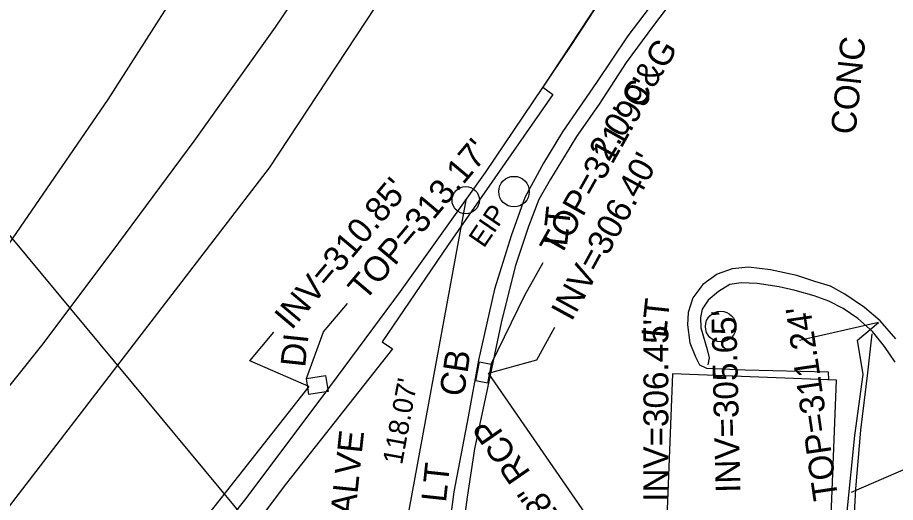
# Model space of a CAD drawing. Extents: x 2100323 to 2109811, y 740376 to 749755.
# Drawn here: x 2106133.5 to 2106274.8, y 741092.4 to 741170.4 of the extents above; entities that cross this region are included whole.
import ezdxf

# ---------------------------------------------------------------- set-up
doc = ezdxf.new("R2010")
doc.units = 0
for name, color, linetype in [('Exist Building', 7, 'Continuous'), ('Exist Other Culture Fence Line', 7, 'Continuous'), ('Exist Other Culture Fence Line Leader', 7, 'Continuous'), ('Exist Other Culture Gate', 7, 'Continuous'), ('Exist Other Culture Located Object Text', 7, 'Continuous'), ('Exist Property Iron Pin CELL', 7, 'Continuous'), ('Exist Property Iron Pin Text', 7, 'Continuous'), ('Exist Property Line', 7, 'Continuous'), ('Exist Property Line Text', 7, 'Continuous'), ('Exist Railroads Standard Gauge', 7, 'Continuous'), ('Exist Right of Way Line', 7, 'Continuous'), ('Exist Roads Curbs', 7, 'Continuous'), ('Exist Roads EOP Other', 7, 'Continuous'), ('Exist Roads EOP Other Text', 7, 'Continuous'), ('Exist Roads EOP Text', 7, 'Continuous'), ('Exist Structure Minor Catch Basin', 7, 'Continuous'), ('Exist Structure Minor Catch Basin Text', 7, 'Continuous'), ('Exist Structure Minor Catch Basin Top Elevation', 7, 'Continuous'), ('Exist Structure Minor Drop Inlet', 7, 'Continuous'), ('Exist Structure Minor Drop Inlet Text', 7, 'Continuous'), ('Exist Structure Minor Drop Inlet Top Elevation', 7, 'Continuous'), ('Exist Structure Minor Pipes RCP 15 Inch', 7, 'Continuous'), ('Exist Structure Minor Pipes RCP 15 Inch Invert', 7, 'Continuous'), ('Exist Structure Minor Pipes RCP 15 Inch Leader', 7, 'Continuous'), ('Exist Structure Minor Pipes RCP 18 Inch', 7, 'Continuous'), ('Exist Structure Minor Pipes RCP 18 Inch Invert', 7, 'Continuous'), ('Exist Structure Minor Pipes RCP 18 Inch Leader', 7, 'Continuous'), ('Exist Structure Minor Pipes RCP 18 Inch Text', 7, 'Continuous'), ('Exist Structure Minor Pipes RCP 24 Inch Invert', 7, 'Continuous'), ('Exist Structure Minor Pipes RCP 60 Inch', 7, 'Continuous'), ('Exist Utilities Other Pole CELL', 7, 'Continuous'), ('Exist Utilities Other Pole Text', 7, 'Continuous'), ('Exist Utilities Telephone UG FO SUE LOS C', 7, 'Continuous'), ('Exist Vegetation Woods Line', 7, 'Continuous')]:
    doc.layers.add(name, color=color, linetype=linetype)

msp = doc.modelspace()

# ---------------------------------------------------------------- linework, layer by layer
at = {"layer": 'Exist Building'}
msp.add_lwpolyline([(2106317.68, 741332.5), (2106314.5, 741326.42), (2106316.7, 741325.44), (2106303.79, 741300.23), (2106294.43, 741282), (2106292.98, 741282.84), (2106280.83, 741262.28), (2106268.96, 741241.45), (2106270.76, 741240.34), (2106260, 741222.39), (2106246.19, 741198.5), (2106244.55, 741199.52), (2106218.01, 741159.21), (2106219.63, 741158.04), (2106202.71, 741133.67), (2106192.15, 741118.25), (2106193.85, 741117.12), (2106176.77, 741095.49), (2106164.38, 741079)], dxfattribs=at)
msp.add_lwpolyline([(2106263.38, 741062.94), (2106265.29, 741112.06), (2106238.89, 741113.09), (2106236.98, 741063.97)], close=True, dxfattribs=at)
at = {"layer": 'Exist Other Culture Fence Line'}
msp.add_lwpolyline([(2106262.28, 741041.29), (2106262.89, 741053.73), (2106269.28, 741055.59), (2106268.11, 741062.37), (2106267.14, 741072.72), (2106266.63, 741081.39), (2106267, 741090.91), (2106268.28, 741103.14), (2106269.6, 741112.96), (2106268.69, 741118.48), (2106272.09, 741121.35)], dxfattribs=at)
at = {"layer": 'Exist Other Culture Fence Line Leader'}
msp.add_lwpolyline([(2106267.71, 741094.02), (2106287.71, 741102.69), (2106287.27, 741093.73)], dxfattribs=at)
at = {"layer": 'Exist Other Culture Gate'}
msp.add_lwpolyline([(2106272.09, 741121.35), (2106259.35, 741118.46)], dxfattribs=at)
at = {"layer": 'Exist Property Iron Pin CELL'}
for radius in [2.2, 0.0707]:
    msp.add_circle((2106205.61, 741141.04), radius, dxfattribs=at)
at = {"layer": 'Exist Property Line'}
msp.add_line((2106205.61, 741141.04), (2106184.33, 741024.9), dxfattribs=at)
at = {"layer": 'Exist Railroads Standard Gauge'}
msp.add_lwpolyline([(2105988.12, 740958.93), (2106003.16, 740972.33), (2106019.32, 740987.41), (2106033.24, 741000.69), (2106049.25, 741016.95), (2106063.49, 741031.72), (2106076.48, 741045.68), (2106088.97, 741059.62), (2106101.13, 741073.52), (2106111.71, 741086.19), (2106123.73, 741100.64), (2106137.59, 741117.93), (2106149.75, 741134.14), (2106161.9, 741150.51), (2106175, 741168.91), (2106188.34, 741188.68), (2106200.28, 741206.92), (2106211.05, 741223.8), (2106220.82, 741239.63), (2106230.38, 741255.75), (2106241.73, 741275.77), (2106253.85, 741298.03), (2106264.2, 741318.22), (2106275.26, 741340.48)], dxfattribs=at)
at = {"layer": 'Exist Right of Way Line'}
msp.add_lwpolyline([(2106045.96, 740956.03), (2106062.07, 740971.4), (2106078.68, 740988.27), (2106093.33, 741003.46), (2106106.83, 741017.97), (2106119.74, 741032.38), (2106132.37, 741046.82), (2106143.27, 741059.88), (2106155.56, 741074.64), (2106170.07, 741092.74), (2106182.69, 741109.56), (2106195.14, 741126.34), (2106208.78, 741145.49), (2106222.57, 741165.94), (2106234.79, 741184.62), (2106245.86, 741201.96), (2106255.98, 741218.35), (2106265.93, 741235.13), (2106277.65, 741255.81), (2106290.18, 741278.83), (2106300.89, 741299.71), (2106312.06, 741322.2)], dxfattribs=at)
at = {"layer": 'Exist Roads Curbs'}
for points in [[(2106270.98, 741216.89), (2106260.2, 741202.94), (2106250.68, 741191.33), (2106242.64, 741181.58), (2106236.89, 741174.33), (2106231.72, 741167.48), (2106226.65, 741159.99), (2106221.22, 741152.05), (2106218.15, 741146.98), (2106215.13, 741141.45), (2106212.96, 741135.28), (2106210.27, 741126.73), (2106207.69, 741115.29), (2106206, 741106.17), (2106203.73, 741094.07), (2106202.41, 741084.25), (2106201.61, 741073.66), (2106201.17, 741060.76), (2106200.75, 741046.57), (2106200.13, 741030.77), (2106199.55, 741018.32), (2106198.56, 740999.3), (2106198.11, 740988.57), (2106198.09, 740988.25)], [(2106274.74, 741114.94), (2106273.04, 741117.49), (2106271.11, 741119.88), (2106268.73, 741122), (2106266.38, 741123.57), (2106264.09, 741124.75), (2106261.69, 741125.65), (2106258.65, 741126.48), (2106256.09, 741127.07), (2106252.55, 741127.63), (2106249.98, 741127.71), (2106248.15, 741127.45), (2106246.3, 741126.31), (2106244.65, 741124.95), (2106243.71, 741123.49), (2106243.4, 741122.16), (2106243.46, 741120.46), (2106244.5, 741117), (2106244.83, 741115.63), (2106244.58, 741114.54)]]:
    msp.add_lwpolyline(points, dxfattribs=at)
at = {"layer": 'Exist Roads EOP Other'}
for points in [[(2106239.76, 741174.36), (2106235.86, 741169.17), (2106231.47, 741163.18), (2106227.08, 741156.51), (2106223.47, 741151.27), (2106221.62, 741148.26), (2106219.24, 741144.43), (2106217.38, 741141.15), (2106215.72, 741136.77), (2106213.57, 741130.33), (2106211.31, 741121.29), (2106209.11, 741110.81), (2106207.03, 741101.02), (2106205.85, 741093.21), (2106204.41, 741082.43), (2106204, 741078.44), (2106203.68, 741070.86), (2106203.38, 741061.89), (2106203.07, 741052.45), (2106202.76, 741043.14), (2106202.24, 741030.54), (2106201.81, 741019.88), (2106200.92, 741001.27), (2106200.28, 740988.17)], [(2106274.84, 741118.73), (2106272.32, 741121.61), (2106269.81, 741123.77), (2106266.67, 741125.89), (2106264.34, 741127.17), (2106261.83, 741127.96), (2106258.9, 741128.93), (2106254.71, 741129.81), (2106251.16, 741130.26), (2106248.51, 741129.98), (2106246.1, 741129.13), (2106243.79, 741127.47), (2106242.2, 741125.33), (2106241.44, 741122.96), (2106241.31, 741120.94), (2106241.7, 741118.05), (2106242.63, 741115.83), (2106243.23, 741114.53), (2106244.36, 741113.99), (2106250.63, 741113.7), (2106263.96, 741113.38), (2106264.02, 741112.11)], [(2106270.31, 741051.6), (2106269.33, 741060.79), (2106268.66, 741067.77), (2106268.33, 741075.64), (2106267.94, 741085.81), (2106268.4, 741094.57), (2106269.2, 741103.99), (2106270.38, 741113.22), (2106271.05, 741119.53)]]:
    msp.add_lwpolyline(points, dxfattribs=at)
at = {"layer": 'Exist Structure Minor Catch Basin'}
msp.add_lwpolyline([(2106209.74, 741114.61), (2106209.15, 741111.58), (2106207.22, 741111.96), (2106207.82, 741114.99)], close=True, dxfattribs=at)
at = {"layer": 'Exist Structure Minor Catch Basin Top Elevation'}
msp.add_lwpolyline([(2106209.74, 741114.61), (2106215.16, 741125.75), (2106218.1, 741130.98)], dxfattribs=at)
at = {"layer": 'Exist Structure Minor Drop Inlet'}
msp.add_lwpolyline([(2106179.96, 741112.32), (2106183.05, 741112.81), (2106183.46, 741110.22), (2106180.37, 741109.73)], close=True, dxfattribs=at)
at = {"layer": 'Exist Structure Minor Drop Inlet Top Elevation'}
msp.add_lwpolyline([(2106179.96, 741112.32), (2106182.7, 741119.82), (2106186.57, 741124.41)], dxfattribs=at)
at = {"layer": 'Exist Structure Minor Pipes RCP 15 Inch'}
msp.add_line((2106180.37, 741111.05), (2106107.19, 741018.34), dxfattribs=at)
at = {"layer": 'Exist Structure Minor Pipes RCP 15 Inch Leader'}
msp.add_lwpolyline([(2106180.37, 741111.05), (2106170.88, 741115.17), (2106174.75, 741119.76)], dxfattribs=at)
at = {"layer": 'Exist Structure Minor Pipes RCP 18 Inch'}
msp.add_line((2106232.11, 741080.22), (2106209.28, 741113.16), dxfattribs=at)
at = {"layer": 'Exist Structure Minor Pipes RCP 18 Inch Leader'}
msp.add_lwpolyline([(2106209.28, 741113.16), (2106217.07, 741115.31), (2106219.94, 741120.58)], dxfattribs=at)
at = {"layer": 'Exist Structure Minor Pipes RCP 60 Inch'}
msp.add_line((2106212.2, 741039.16), (2106021.8, 741268.13), dxfattribs=at)
at = {"layer": 'Exist Utilities Other Pole CELL'}
for centre in [(2106213.39, 741142.41), (2106246.67, 741120.69)]:
    msp.add_circle(centre, 2.46, dxfattribs=at)
at = {"layer": 'Exist Utilities Telephone UG FO SUE LOS C'}
msp.add_lwpolyline([(2105810.2, 740818.09), (2105917.92, 740884.55), (2105963.67, 740919.99), (2106050.73, 741001.7), (2106123.04, 741079.97), (2106174.05, 741146.23), (2106228.15, 741228.44), (2106289.7, 741341.75), (2106325.61, 741424.94), (2106347.5, 741497.57), (2106369.14, 741594.05), (2106385.25, 741705.91), (2106392.57, 741937.33), (2106389.62, 742143.58)], dxfattribs=at)
at = {"layer": 'Exist Vegetation Woods Line'}
msp.add_lwpolyline([(2106242.48, 741347.46), (2106237.68, 741317.78), (2106233.28, 741298.35), (2106226.08, 741281.63), (2106215.03, 741265.65), (2106203.86, 741253.28), (2106193.51, 741239.77), (2106188.68, 741229.57), (2106184.23, 741215.25), (2106171.58, 741194.14), (2106148.01, 741157.26), (2106122.76, 741120.58)], dxfattribs=at)

# ---------------------------------------------------------------- texts
at = {"layer": 'Exist Other Culture Located Object Text'}
msp.add_text('VALVE', height=4, rotation=83.8864, dxfattribs=at).set_placement((2106187.43, 741086.6))
at = {"layer": 'Exist Property Iron Pin Text'}
msp.add_text('EIP', height=3.2, rotation=55.6892, dxfattribs=at).set_placement((2106208.53, 741133.2))
at = {"layer": 'Exist Property Line Text'}
msp.add_text("118.07'", height=3.2, rotation=79.6168, dxfattribs=at).set_placement((2106195.37, 741098.33))
at = {"layer": 'Exist Roads EOP Other Text'}
msp.add_text("2.0' C&G", height=4, rotation=58.5398, dxfattribs=at).set_placement((2106228.63, 741147.09))
at = {"layer": 'Exist Roads EOP Text'}
msp.add_text('CONC', height=4, rotation=83.8864, dxfattribs=at).set_placement((2106268.34, 741151.48))
at = {"layer": 'Exist Structure Minor Catch Basin Text'}
msp.add_text('CB', height=4, rotation=81.2686, dxfattribs=at).set_placement((2106205.3, 741109.27))
at = {"layer": 'Exist Structure Minor Catch Basin Top Elevation'}
msp.add_text("TOP=311.99'", height=4, rotation=60.6362, dxfattribs=at).set_placement((2106220.82, 741131.74))
at = {"layer": 'Exist Structure Minor Drop Inlet Text'}
msp.add_text('DI', height=4, rotation=83.8864, dxfattribs=at).set_placement((2106179.76, 741114.02))
at = {"layer": 'Exist Structure Minor Drop Inlet Top Elevation'}
for s, rotation, p in [("TOP=313.17'", 49.878, (2106189.39, 741124.65)), ("TOP=311.24'", 98.311, (2106265.6, 741092.98))]:
    msp.add_text(s, height=4, rotation=rotation, dxfattribs=at).set_placement(p)
at = {"layer": 'Exist Structure Minor Pipes RCP 15 Inch Invert'}
msp.add_text("INV=310.85'", height=4, rotation=49.8524, dxfattribs=at).set_placement((2106177.57, 741120))
at = {"layer": 'Exist Structure Minor Pipes RCP 18 Inch Invert'}
for s, rotation, p in [("INV=306.40'", 61.3712, (2106222.66, 741121.38)), ("INV=306.45'", 90, (2106238.23, 741092.48))]:
    msp.add_text(s, height=4, rotation=rotation, dxfattribs=at).set_placement(p)
at = {"layer": 'Exist Structure Minor Pipes RCP 18 Inch Text'}
msp.add_text('18" RCP', height=4, rotation=124.7328, dxfattribs=at).set_placement((2106221.49, 741089.49))
at = {"layer": 'Exist Structure Minor Pipes RCP 24 Inch Invert'}
msp.add_text("INV=305.65'", height=4, rotation=91.3843, dxfattribs=at).set_placement((2106249.86, 741093.96))
at = {"layer": 'Exist Utilities Other Pole Text'}
for p in [(2106221.92, 741133.51), (2106237.85, 741118.75), (2106202.43, 741092.28)]:
    msp.add_text('LT', height=4, rotation=83.8864, dxfattribs=at).set_placement(p)

doc.saveas('drawing.dxf')
